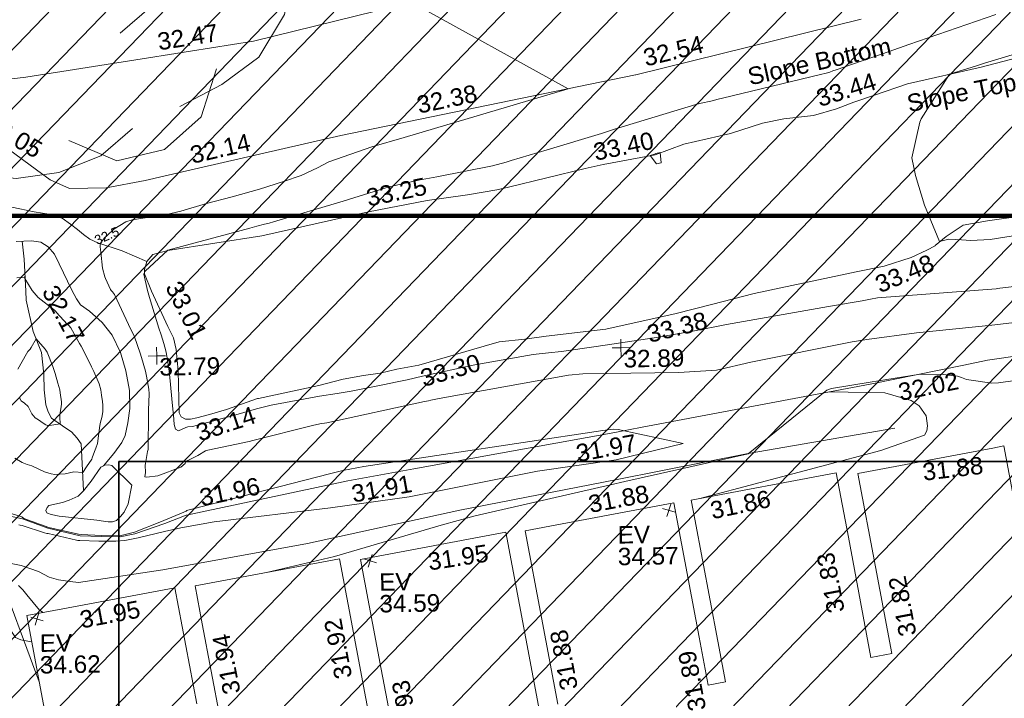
# Model space of a CAD drawing. Header units: millimetres. Extents: x -287732 to 520720, y -88450 to 287754.
# Tile 286 of 383: x 142541 to 163753, y 139763 to 154382. Entities that reach past the tile are written whole.
import ezdxf

# ---------------------------------------------------------------- set-up
doc = ezdxf.new("R2010")
doc.units = ezdxf.units.MM
doc.linetypes.add('IMPORT-HIDDEN2 _3_', pattern=[4762.5, 3175, -1587.5])
doc.linetypes.add('IMPORT-UG_ELEC_STREET LIGHTING_QLB2 _2_', pattern=[2700, 1500, -300.0000000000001, 0, -250, 150, -300.0000000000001, 0, -200])
for name, color, linetype, lineweight, true_color in [('00_TOPO_EAVE', 7, 'Continuous', 9, 0x666666), ('00_TOPO_TREE', 7, 'Continuous', 9, 0x666666), ('00_UAV_BUILDING_OUTLINE', 5, 'Continuous', 9, 0x0000ff), ('00_UAV_EAVE', 7, 'Continuous', 9, 0x666666), ('00_UAV_FENCE', 7, 'Continuous', 9, 0x264c2f), ('00_UAV_FORM_LINES', 7, 'Continuous', 9, 0x666666), ('00_UAV_LEVEL_SPOT', 7, 'Continuous', 9, 0x666666), ('00_UAV_SLOPE_BOTTOM', 30, 'Continuous', 9, 0xff7f00), ('00_UAV_SLOPE_TOP', 40, 'Continuous', 9, 0xffbf00), ('01_DTM_CONTOUR_MJR', 7, 'Continuous', 9, 0x7f3f00), ('01_DTM_CONTOUR_MJR_LABELS', 7, 'Continuous', 9, 0x7f3f00), ('01_DTM_CONTOUR_MNR', 7, 'Continuous', 9, 0xa5a552), ('12333-PUM-2D-U-0001-C01 - Rev2_REVIT IMPORT_dwg', 7, 'Continuous', 9, 0x767676), ('A_RHA_Line', 7, 'Continuous', 9, 0x00a600), ('PUM-CHAMBER EXTENTS', 6, 'IMPORT-HIDDEN2 _3_', 9, 0xff00ff)]:
    doc.layers.add(name, color=color, linetype=linetype, lineweight=lineweight, true_color=true_color)
doc.styles.add('Swis721 Lt BT_1', font='swissl.ttf', dxfattribs={"height": 200})
doc.styles.add('Swis721 Lt BT_2', font='swissl.ttf', dxfattribs={"height": 375})

# ---------------------------------------------------------------- blocks, each defined once
blk = doc.blocks.new('12333-PUM-2D-U-0001-C01 - Rev2_REVIT IMPORT_dwg_CONIFEROUS_TREE-2077251-Site Location Plan Proposed')
at = {"layer": '00_TOPO_TREE', "color": 254, "true_color": 0xcccccc, "flags": 128}
for points in [[(-1889.403682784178, 1545.875740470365), (-1717.639711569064, 2118.422311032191), (-1316.857112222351, 2519.204910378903), (-744.3105416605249, 2748.223538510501), (-171.763971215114, 2690.968881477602), (343.5279423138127, 2347.440939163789)], [(-343.5279423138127, 2461.950253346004), (114.5093140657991, 2633.714224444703), (687.0558846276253, 2690.968881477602), (1202.347798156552, 2576.459567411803), (1660.385054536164, 2347.440939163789), (2003.912996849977, 2003.912996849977), (2290.18628213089, 1545.875740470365), (2404.695596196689, 1030.583826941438)], [(-2404.695596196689, -801.5651986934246), (-2690.968881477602, -286.2732852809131), (-2805.478195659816, 286.2732852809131), (-2690.968881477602, 916.0745128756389), (-2347.440939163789, 1431.36642628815), (-1889.403682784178, 1774.894368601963), (-1316.857112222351, 1946.658339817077)], [(1832.149025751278, 1603.130397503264), (2232.93162509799, 1431.36642628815), (2576.459567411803, 1145.093141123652), (2748.223538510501, 687.0558846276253), (2690.968881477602, 229.0186282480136), (2461.950253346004, -171.763971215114)], [(229.0186282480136, 1316.857112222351), (687.0558846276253, 1145.093141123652), (1030.583826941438, 858.8198558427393)], [(2404.695596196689, 343.5279423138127), (2633.714224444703, -114.5093140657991), (2690.968881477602, -629.8012275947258), (2576.459567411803, -1145.093141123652), (2290.18628213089, -1603.130397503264), (1889.403682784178, -1889.403682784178), (1431.36642628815, -2118.422311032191)], [(-744.3105416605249, -858.8198558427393), (-1087.838483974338, -400.7825993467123), (-1145.093141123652, 114.5093140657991)], [(-1259.602455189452, -2061.167653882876), (-1832.149025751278, -2003.912996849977), (-2290.18628213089, -1717.639711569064), (-2576.459567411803, -1259.602455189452), (-2633.714224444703, -744.3105416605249), (-2461.950253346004, -229.0186282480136)], [(1374.111769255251, -629.8012275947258), (1145.093141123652, -1030.583826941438), (801.5651986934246, -1316.857112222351)], [(1832.149025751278, -1717.639711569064), (1660.385054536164, -2232.93162509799), (1259.602455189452, -2576.459567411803), (744.3105416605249, -2690.968881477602), (229.0186282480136, -2461.950253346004)], [(916.0745128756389, -2347.440939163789), (572.5465705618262, -2633.714224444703), (114.5093140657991, -2805.478195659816), (-343.5279423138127, -2862.732852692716), (-801.5651986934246, -2805.478195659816), (-1259.602455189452, -2576.459567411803), (-1603.130397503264, -2290.18628213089), (-1832.149025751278, -1889.403682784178)]]:
    blk.add_lwpolyline(points, dxfattribs=at)
at = {"layer": '00_TOPO_TREE', "color": 254, "true_color": 0xcccccc}
blk.add_circle((0, 0), 176.6246020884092, dxfattribs=at)
blk = doc.blocks.new('12333-PUM-2D-U-0001-C01 - Rev2_REVIT IMPORT_dwg_MSL_Eaves_SYM_1-V82-Site Location Plan Proposed')
at = {"layer": '00_TOPO_EAVE', "color": 254, "true_color": 0xcccccc}
for p, q in [((356.5791934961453, -116.0873754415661), (-356.5791934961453, 116.0873754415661)), ((-116.0873754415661, -356.5791934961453), (116.0873754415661, 356.5791934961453))]:
    blk.add_line(p, q, dxfattribs=at)
blk = doc.blocks.new('12333-PUM-2D-U-0001-C01 - Rev2_REVIT IMPORT_dwg_UAV-2077255-Site Location Plan Proposed')
at = {"layer": '00_UAV_LEVEL_SPOT', "color": 254, "true_color": 0xcccccc, "flags": 128}
for points in [[(0, -500.0000000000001), (0, 0), (-500.0000000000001, 0)], [(500.0000000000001, 0), (0, 0), (0, 500.0000000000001)]]:
    blk.add_lwpolyline(points, dxfattribs=at)
blk = doc.blocks.new('12333-PUM-2D-U-0001-C01 - Rev2_REVIT IMPORT_dwg_MGS62954_T2_Galway_ITM_3d_Rev1-2077680-Site Location Plan Proposed')
at = {"layer": '00_UAV_BUILDING_OUTLINE', "color": 254, "true_color": 0xcccccc, "flags": 128}
for points in [[(534047809.8011312, 725690304.0731797), (534047104.1206607, 725694454.1464224), (534047881.9357446, 725694586.4064772), (534050303.4769438, 725694998.166519), (534050729.6991374, 725692491.5740955)], [(534051401.6871408, 725691140.5734125), (534050878.7979095, 725694215.6600804), (534050739.9926599, 725695031.9671433), (534053860.434411, 725695562.568575), (534054029.1838762, 725694570.1610076), (534054536.3977631, 725691587.2602922)], [(534054973.4771773, 725691661.5814879), (534054716.9546036, 725693170.1785294), (534054314.2158797, 725695538.6657857), (534056874.255581, 725695973.9761806), (534057453.303932, 725696072.4378433), (534058111.1443893, 725692203.7094399)], [(534058507.6229109, 725692345.2689763), (534057870.5719499, 725696091.7353405), (534059053.2609599, 725696292.8403543), (534061082.9820326, 725696637.9751117), (534061575.9856455, 725693738.644341), (534061752.4375057, 725692700.9393538), (534062125.4887991, 725692764.3731769), (534061527.2448585, 725696282.6173034), (534061457.8978727, 725696690.4436247), (534064592.3929379, 725697223.4346884), (534064828.2023742, 725695836.6506226), (534065270.4843022, 725693235.6116663), (534065720.709472, 725693312.168173), (534065401.3996155, 725695190.0142357), (534065058.647585, 725697205.7226056), (534067971.9690748, 725697701.1052068), (534068209.3211307, 725697741.4646657), (534068872.9551054, 725693838.6648599)]]:
    blk.add_lwpolyline(points, dxfattribs=at)
at = {"layer": '00_UAV_FENCE', "color": 254, "true_color": 0xcccccc, "flags": 128}
for points in [[(534035206.902, 725704279.1595001), (534038608.902, 725704337.1595001), (534040107.5232939, 725704866.9254775), (534041963.902, 725705523.1595), (534044971.9553388, 725705821.1937377), (534047282.902, 725706050.1595001), (534049932.6464472, 725706424.6150491), (534052200.902, 725706745.1595001), (534054842.4849024, 725707346.1176744)], [(534047347.0542845, 725693025.4653491), (534046444.0830001, 725695583.2245002), (534044176.7691774, 725695314.2574418), (534043266.0830001, 725695206.2245002), (534039255.3141512, 725694463.415771), (534039238.0830001, 725694460.2245002), (534037849.0830001, 725697769.2245002), (534039240.7977408, 725697717.1705376), (534041191.0830002, 725697644.2245003)]]:
    blk.add_lwpolyline(points, dxfattribs=at)
at = {"layer": '00_UAV_FORM_LINES', "color": 254, "true_color": 0xcccccc, "flags": 128}
for points in [[(534061647.098847, 725696722.6154504), (534065563.902, 725697693.1595), (534066505.902, 725698004.1595), (534066561.902, 725698097.1595001), (534066576.902, 725698205.1595), (534066548.902, 725698421.1595), (534066402.902, 725698637.1595001), (534066233.902, 725698754.1595001), (534065666.902, 725698930.1595), (534064486.8949501, 725698975.2048581)], [(534065867.902, 725698167.1595001), (534062699.9019999, 725697673.1595), (534059867.902, 725697163.1595), (534056472.902, 725696566.1595001), (534053177.902, 725695903.1595), (534050050.902, 725695391.1595), (534048229.902, 725695149.1595), (534048047.9019999, 725695175.1595001), (534047798.902, 725695212.1595001), (534047596.902, 725695275.1595), (534047369.902, 725695401.1595001), (534047000.9019999, 725695539.1595001), (534046713.9019999, 725695598.1595), (534046498.902, 725695638.1595), (534046203.9019999, 725695698.1595001), (534045871.902, 725695687.1595), (534043120.9019999, 725695385.1595001)], [(534049416.902, 725697224.1595), (534049326.9019999, 725696822.1595), (534049238.902, 725696645.1595001), (534049158.902, 725696551.1595), (534049073.902, 725696471.1595001), (534048984.902, 725696445.1595), (534048891.902, 725696447.1595), (534048792.9019999, 725696461.1595001), (534048648.902, 725696486.1595), (534047839.902, 725696586.1595001), (534047665.902, 725696621.1595001), (534047585.902, 725696651.1595001), (534047572.902, 725696663.1595001), (534047551.9019999, 725696713.1595), (534047579.902, 725696775.1595001), (534047618.902, 725696816.1595), (534047915.902, 725696881.1595001), (534048059.902, 725696927.1595001), (534048250.902, 725697012.1595), (534048370.9019999, 725697122.1595), (534048537.902, 725697329.1595), (534048750.902, 725697628.1595), (534048836.902, 725697667.1595001), (534048926.9019999, 725697673.1595), (534048990.9019999, 725697654.1595001), (534049416.902, 725697224.1595)], [(534043157.9019999, 725695118.1595001), (534044348.902, 725695105.1595), (534045564.902, 725695207.1595001), (534045924.902, 725695180.1595), (534046061.902, 725695135.1595001), (534046236.902, 725694999.1595), (534046421.9019999, 725694761.1595), (534046539.902, 725694464.1595), (534046850.9019999, 725693988.1595001), (534046961.9019999, 725693938.1595), (534047150.902, 725693893.1595), (534047198.3441978, 725693900.0222877)]]:
    blk.add_lwpolyline(points, dxfattribs=at)
at = {"layer": '00_UAV_SLOPE_BOTTOM', "color": 254, "true_color": 0xcccccc, "flags": 128}
for points in [[(534041153.6927022, 725705236.7487022), (534043736.9020001, 725705433.1595), (534044559.902, 725705431.1595), (534045478.9019999, 725705282.1595001), (534045959.9020001, 725705051.1595), (534046067.1506883, 725704997.012841), (534046575.902, 725704740.1595001), (534047475.9019999, 725704051.1595001), (534047766.902, 725703832.1595002), (534048179.902, 725703639.1595), (534048974.902, 725703641.1595002), (534049817.902, 725703783.1595001), (534050622.2133467, 725703953.7882715), (534054050.902, 725704681.1595001), (534055514.6348275, 725704955.1349516), (534060413.902, 725705872.1595001), (534060426.3397927, 725705874.9970033), (534065300.6238686, 725706986.9946927)], [(534084316.902, 725709095.1595), (534084716.902, 725706288.1595001), (534084864.1403317, 725704168.1531754), (534084977.902, 725702530.1595001), (534084863.902, 725702150.1595), (534084745.9019999, 725701843.1595001), (534084514.902, 725701568.1595001), (534084152.9019999, 725701504.1595), (534082260.0257335, 725701324.9794651), (534079620.9019999, 725701075.1595001), (534077292.8424879, 725700783.2410814), (534073870.902, 725700354.1595001), (534072335.3042991, 725700158.6450529), (534067893.902, 725699593.1595001), (534067380.041577, 725699498.2026293), (534065355.9019999, 725699124.1595001)], [(534065355.9019999, 725699124.1595001), (534060427.7737319, 725698279.4395616), (534059836.902, 725698178.1595001), (534055493.9314675, 725697471.0241907), (534054069.9019999, 725697239.1595002), (534050579.19389, 725696557.997002), (534050574.9020001, 725696557.1595), (534050108.9019999, 725696390.1595001), (534049460.902, 725696176.1595), (534049143.902, 725696119.1595001), (534048733.9019999, 725696134.1595), (534048281.902, 725696156.1595001), (534047586.902, 725696331.1595001), (534047043.902, 725696542.1595001), (534045745.4006454, 725696844.529201)], [(534048809.5309111, 725697654.7470297), (534049037.9019999, 725697916.1595001), (534049212.902, 725698148.1595001), (534049291.902, 725698301.1595001), (534049349.902, 725698571.1595), (534049399.9019999, 725698880.1595), (534049399.9019999, 725699267.1595001), (534049328.9019999, 725699692.1595), (534049221.9020001, 725700085.1595001), (534049049.902, 725700463.1595001), (534048835.902, 725700740.1595001), (534048570.902, 725700991.1595), (534048378.902, 725701132.1595), (534048293.902, 725701257.1595001), (534048197.902, 725701446.1595001), (534047934.7401133, 725702017.5551988), (534047835.902, 725702232.1595), (534047699.9020001, 725702392.1595001), (534047541.902, 725702492.1595001), (534047342.902, 725702527.1595001), (534047016.902, 725702517.1595001)]]:
    blk.add_lwpolyline(points, dxfattribs=at)
at = {"layer": '00_UAV_SLOPE_TOP', "color": 254, "true_color": 0xcccccc, "flags": 128}
for points in [[(534069416.902, 725702782.1595001), (534067947.902, 725702600.1595001), (534067421.9019999, 725702510.1595001), (534067244.902, 725702404.1595001), (534067046.9019999, 725702272.1595), (534066807.6587898, 725702083.3353137), (534066804.902, 725702081.1595), (534066629.902, 725701987.1595001), (534066285.9020001, 725701834.1595), (534065704.9020001, 725701656.1595), (534065092.902, 725701549.1595), (534062888.902, 725701118.1595001), (534061969.3764278, 725700901.0947446), (534061202.902, 725700720.1595001), (534059684.902, 725700410.1595), (534058394.9019999, 725700276.1595001), (534057933.902, 725700223.1595001), (534057377.9019999, 725700173.1595002), (534057056.1003527, 725700086.5063525), (534055639.902, 725699705.1595001), (534055168.902, 725699624.1595001), (534054805.902, 725699546.1595001), (534054441.902, 725699503.1595), (534054007.902, 725699429.1595001), (534053482.902, 725699303.1595), (534052177.5495282, 725699047.400915), (534052155.9020001, 725699043.1595001), (534051479.902, 725698819.1595001), (534051112.902, 725698718.1595001), (534050840.902, 725698650.1595), (534050705.902, 725698622.1595), (534050592.902, 725698627.1595001), (534050504.902, 725698675.1595001), (534050463.902, 725698765.1595002), (534050452.902, 725699673.1595002), (534050417.902, 725700131.1595002), (534050365.902, 725700383.1595), (534050251.902, 725700626.1595002), (534049910.9020001, 725701398.1595), (534049768.1363655, 725701769.5498219), (534049764.902, 725701866.1595), (534049818.9019999, 725702037.1595), (534049953.9019999, 725702185.1595002), (534050275.9020001, 725702269.1595), (534052308.902, 725702545.1595), (534054390.3574713, 725702974.9958578), (534054613.902, 725703021.1595002), (534055881.902, 725703248.1595001), (534056755.9019999, 725703353.1595001), (534057389.902, 725703446.1595), (534057642.902, 725703504.1595), (534059301.3014698, 725703872.1523443), (534059688.902, 725703958.1595001), (534060812.902, 725704146.1595001), (534061435.902, 725704365.1595), (534062444.902, 725704576.1595001), (534063136.902, 725704786.1595), (534063596.9020001, 725704874.1595001), (534064168.9697134, 725704924.1373346), (534064237.902, 725704930.1595002), (534064733.902, 725705066.1595001), (534065111.9020001, 725705202.1595002), (534065556.9019999, 725705346.1595001), (534066269.9019999, 725705576.1595001), (534067862.902, 725705910.1595), (534068998.7159233, 725706184.6836723)], [(534049818.9019999, 725702037.1595), (534049296.9019999, 725702275.1595), (534048774.9019999, 725702459.1595), (534048601.9020001, 725702542.1595001), (534048463.902, 725702645.1595001), (534048339.902, 725702752.1595001), (534048190.902, 725702869.1595002), (534048012.9019999, 725703004.1595), (534047877.9019999, 725703043.1595001), (534047724.902, 725703090.1595001), (534047588.902, 725703117.1595), (534047414.902, 725703148.1595), (534046932.9020001, 725703257.1595)], [(534048370.9019999, 725697122.1595), (534048342.902, 725697997.1595), (534048337.902, 725698133.1595), (534048253.9020001, 725698256.1595001), (534048130.9019999, 725698400.1595), (534048014.902, 725698477.1595001), (534047708.9019999, 725698699.1595001), (534047635.902, 725698836.1595), (534047590.902, 725698987.1595001), (534047561.9019999, 725699312.1595), (534047559.902, 725699651.1595), (534047517.9019999, 725700114.1595001), (534047346.9020001, 725700570.1595001), (534047209.9020001, 725701250.1595001), (534047202.903506, 725701443.7115983), (534047177.902, 725702135.1595001), (534047142.1522445, 725702521.0015323)]]:
    blk.add_lwpolyline(points, dxfattribs=at)
at = {"layer": '01_DTM_CONTOUR_MJR', "color": 254, "true_color": 0xcccccc, "flags": 128}
for points in [[(534069405.3163152, 725700490.9988903), (534067999.4940206, 725700346.5041419), (534066373.1948541, 725700209.4585901), (534065303.3834682, 725700088.7717675), (534064984.1044449, 725700044.2249581), (534062794.0444099, 725699644.1955355), (534062048.39004, 725699485.1991746), (534061236.2992969, 725699444.9642142), (534059169.4715611, 725699453.0322536), (534058860.0000001, 725699430.0000001), (534056069.6915983, 725698976.3628943), (534055887.0050397, 725698942.5200557), (534055832.6152074, 725698930.8801844), (534055789.257458, 725698923.6281126), (534055751.9032793, 725698914.9620513), (534053638.9279318, 725698496.4591674), (534053586.3906339, 725698485.7041215), (534053523.6314272, 725698479.7291697), (534053354.449169, 725698447.1347193), (534052035.1419554, 725698139.2383928), (534051958.0250893, 725698120.6669992), (534051067.0473789, 725697948.2111334), (534051036.9345476, 725697943.6795676), (534051013.2134895, 725697938.9130436), (534050843.2506887, 725697839.5316807), (534050628.7694735, 725697738.3021111), (534050589.8846155, 725697712.8653848), (534050570.0000001, 725697670), (534050472.631579, 725697592.1052632), (534049977.6992151, 725697413.609955), (534049737.7272729, 725697392.2727274), (534049700.0000001, 725697400), (534049714.4324325, 725697491.0945946), (534049707.6988637, 725697650.0000001), (534049714.7939131, 725697689.3742323), (534049762.9340293, 725697947.453191), (534049773.0128723, 725697968.3829445), (534049776.7193725, 725697984.53374), (534049781.9950559, 725698012.0063865), (534049799.6153228, 725698757.3397177), (534049800.5909719, 725698836.2991667), (534049820.734167, 725699188.0375153), (534049815.5038036, 725699284.8394216), (534049772.0609937, 725699567.648795), (534049751.3963073, 725699675.2141647), (534049670.1754273, 725699969.6997957), (534049641.5378256, 725700067.4176168), (534049526.2540585, 725700418.6628921), (534049483.4761636, 725700512.3160887), (534049449.3864766, 725700578.0111899), (534049110.9437827, 725701337.6701089), (534049068.8608346, 725701398.9023235), (534049039.2396111, 725701426.6578251), (534049027.5827329, 725701450.6112682), (534048924.2225105, 725701688.3061111), (534048912.3676891, 725701723.3503925), (534048863.3845471, 725701911.1331608), (534048832.4686194, 725702252.1817098), (534048820.5462639, 725702371.0385756), (534048818.6363637, 725702413.2342658), (534048827.2727273, 725702440.909091), (534048850.5613071, 725702474.4597217), (534048897.7491962, 725702534.6830503), (534048924.9297755, 725702570.2977529), (534048967.3895514, 725702608.1862565), (534049122.8684974, 725702746.9261471), (534049383.6190162, 725702897.1740118), (534049522.5573772, 725702937.2459017), (534049938.101429, 725702995.4690797), (534050262.8835229, 725703041.8607956), (534050574.1777483, 725703107.7980942), (534051127.5454919, 725703265.4175806), (534051684.4829645, 725703396.398242), (534052277.9434906, 725703555.735083), (534052793.618072, 725703710.3092502), (534053175.8447092, 725703828.8487959), (534053533.2150261, 725703993.1338956), (534053780.1394264, 725704117.3119954), (534054708.3056701, 725704423.7467862), (534055414.1206855, 725704610.1393721), (534058960.0000001, 725705600), (534055609.0922235, 725707520.520278)], [(534047012.5469072, 725701731.996836), (534047190.7740235, 725701739.844237), (534047190.7142859, 725701765.0000001), (534047190.0000002, 725701720.0000001), (534047342.2986687, 725701455.7979292), (534047470.2915948, 725701302.5841608), (534047813.9087504, 725701022.8352132), (534047840.8734627, 725700995.3361477), (534047858.8695652, 725700969.652174), (534048080.7814571, 725700720.5430464), (534048114.6153846, 725700686.4102567), (534048161.7215917, 725700635.0283418), (534048343.3085665, 725700298.4965036), (534048378.1751228, 725700236.0583743), (534048417.7960928, 725700161.4835167), (534048593.0701754, 725699791.4619883), (534048634.6750323, 725699690.0000001), (534048745.4859438, 725699418.618474), (534048785.1521438, 725699290.2697096), (534048797.7079859, 725699178.3468676), (534048810.162397, 725699040.2819574), (534048820.3072081, 725698961.0323259), (534048814.6490647, 725698812.9285388), (534048794.6752576, 725698692.0493941), (534048760.6836632, 725698592.6807983), (534048745.0041392, 725698524.4122518), (534048687.5305101, 725698137.989207), (534048650.8867925, 725698036.7339624), (534048619.7233202, 725697968.0316206), (534048572.5545094, 725697826.8211101), (534048560.9576364, 725697800.5992064), (534048447.5277383, 725697639.782077), (534048360.0000001, 725697520), (534048170.1406887, 725697536.3735654), (534047979.1062803, 725697496.2560388), (534047762.4865592, 725697483.2706094), (534047680.6593251, 725697497.8329052), (534047539.5866454, 725697543.720191), (534047264.2882563, 725697679.6463525), (534047166.8251066, 725697712.8522485), (534047057.4366085, 725697755.2337562), (534046904.8990818, 725697853.7981853)]]:
    blk.add_lwpolyline(points, dxfattribs=at)
at = {"layer": '01_DTM_CONTOUR_MNR', "color": 254, "true_color": 0xcccccc, "flags": 128}
for points in [[(534068550.0000001, 725701180.0000001), (534068128.2443356, 725701133.2580464), (534068107.7833175, 725701130.6428572), (534065547.3588323, 725700978.1468959), (534065396.9004838, 725700955.1174045), (534065217.4896019, 725700919.6347462), (534064488.1575959, 725700811.1123976), (534062281.0113442, 725700463.7112545), (534061558.9362962, 725700333.8715603), (534060767.4896551, 725700210.4606138), (534059465.636646, 725700037.8975741), (534058717.5096807, 725699939.5623058), (534058437.8670907, 725699916.1123149), (534058106.797169, 725699890.7784889), (534056849.6905457, 725699686.9098808), (534055718.5959078, 725699465.7912867), (534055387.4122175, 725699393.8912939), (534055135.6192007, 725699341.721052), (534054893.9753333, 725699297.5515407), (534054172.6370557, 725699165.0618061), (534053871.178898, 725699120.5446271), (534053492.0897642, 725699072.712432), (534052447.3183935, 725698897.3894107), (534052130.2047746, 725698825.0487309), (534051580.2938204, 725698673.2738556), (534051387.8622329, 725698625.4869359), (534051094.2193335, 725698552.3304183), (534050875.7855802, 725698503.0907769), (534050772.199257, 725698474.2204918), (534050735.973064, 725698467.8720539), (534050643.2912459, 725698459.8779463), (534050597.8912579, 725698448.5010662), (534050440.0000002, 725698380.0000001), (534050376.0717755, 725698411.9691886), (534050346.8503794, 725698513.135488), (534050336.9708995, 725698721.4983166), (534050332.2220117, 725698782.527254), (534050319.2606586, 725698916.3689151), (534050271.9916143, 725699531.9526807), (534050259.6812596, 725699670.0000001), (534050220.851658, 725699953.830313), (534050194.0334384, 725700105.2849076), (534050157.8646375, 725700264.9435322), (534050105.8568444, 725700455.1880879), (534050057.8879473, 725700599.0141852), (534049864.4133971, 725701258.3559124), (534049823.3235192, 725701410.6861416), (534049754.0284388, 725701762.4202762), (534049770.0000001, 725701800.0000001), (534049781.6827204, 725701833.0866901), (534050280.0000001, 725702270.0000001), (534051864.3940238, 725702666.3684397), (534052053.2510194, 725702719.3450724), (534052206.1648747, 725702757.6702508), (534052373.1720431, 725702797.6344087), (534052468.4538378, 725702819.371524), (534052567.6398166, 725702842.8957916), (534054070.2461417, 725703263.8887805), (534054188.0970088, 725703298.5378973), (534055068.9046016, 725703552.9214728), (534055704.4332836, 725703688.9167913), (534056103.1014584, 725703753.8310708), (534057302.4217708, 725703968.3608189), (534057601.3944581, 725704044.1898283), (534057709.9956662, 725704077.4642459), (534058484.6681843, 725704290.9978561), (534059661.6208745, 725704626.9094472), (534059945.6156257, 725704708.8692077), (534061703.0687917, 725705212.027752), (534061819.4241793, 725705239.5137444), (534062030.7741857, 725705280.4057208), (534062189.7309091, 725705319.6581819), (534062284.2672024, 725705339.9045707), (534064402.4959589, 725705811.7044414), (534064523.5195511, 725705838.9303254), (534064605.2500001, 725705860.0833336), (534064668.565615, 725705882.9739544), (534064743.9688202, 725705907.8988681), (534065890.0000001, 725706280), (534066319.2582047, 725706423.7944016), (534068204.9383315, 725707039.1852738)], [(534069081.4602316, 725702348.4264019), (534067993.2954502, 725702196.8111211), (534067581.3793104, 725702182.5637182), (534067374.1849144, 725702201.0361618), (534067101.4081191, 725702213.7420586), (534066930.0000002, 725702180.0000002), (534066904.2328768, 725702172.8219178), (534066593.539235, 725702959.3969288), (534066407.7755777, 725703597.5511552), (534066339.830227, 725703980.6552563), (534066524.033309, 725704747.1897709), (534066556.0293872, 725704816.4258972), (534067180.0000002, 725705770.0000001), (534067764.9398355, 725705937.7773209), (534067941.9077772, 725705991.1422842), (534070006.2179585, 725706575.6605953)], [(534047457.7983714, 725694514.2859521), (534047375.4377512, 725694570.587441), (534047112.4439335, 725694902.8339864), (534047028.179972, 725695012.8785225), (534046938.183476, 725695109.0920262)], [(534046963.5338346, 725696412.5563911), (534046993.6094226, 725696407.8571429), (534047034.4106647, 725696400.2666163), (534047515.0977142, 725696229.7071087), (534047563.2729229, 725696217.0173553), (534047591.1164148, 725696212.7764521), (534048202.5555556, 725696059.7777778), (534048226.7176545, 725696054.545358), (534048254.3140591, 725696050.5555556), (534048274.6174448, 725696051.2723832), (534048679.1909674, 725696030.414296), (534049049.8887685, 725696023.9473684), (534049244.3283107, 725696036.3080586), (534049530.9003311, 725696085.0656586), (534050099.4919433, 725696214.8657205), (534050450.2797762, 725696290.6294966), (534051171.272704, 725696407.954029), (534053688.3525322, 725696665.3847116), (534055386.4003052, 725696872.5049149), (534058155.7417635, 725697375.3543736), (534059857.4133552, 725697587.9459229), (534061305.9640719, 725697918.5868264), (534059909.537288, 725698242.9966521), (534059802.4026155, 725698251.3805416), (534059576.7839442, 725698224.3169891), (534054416.5549891, 725697539.7232338), (534053964.3764582, 725697459.0710499), (534053675.0109305, 725697392.2153002), (534050697.6035696, 725696689.3636189), (534050607.5243029, 725696666.8626888), (534050592.4349376, 725696659.3547239), (534050574.5095273, 725696646.4326042), (534050526.8145162, 725696622.2379034), (534050087.2326204, 725696449.5454547), (534050039.6641878, 725696428.7748709), (534049453.2123756, 725696213.4159982), (534049135.8293753, 725696140.8531239), (534048745.1102076, 725696149.3410658), (534048304.9816602, 725696182.2809403), (534048247.2329878, 725696192.0223074), (534047607.660629, 725696348.3670541), (534047075.2913699, 725696547.9904989), (534047033.1326674, 725696582.452601), (534045750.6769219, 725697011.006037)], [(534047004.8924903, 725699768.5060974), (534047193.4895001, 725700094.9880232), (534047220.716584, 725700141.023281), (534047275.6169161, 725700194.927455), (534047299.773385, 725700227.4541948), (534047410.0000001, 725700410), (534047597.3804786, 725700190.6046653), (534047637.0079327, 725700121.87037), (534047757.5380326, 725699811.0694727), (534047807.5323163, 725699662.0747473), (534047857.2177064, 725699447.7350348), (534047896.348152, 725699306.3833534), (534047905.0000001, 725699242.5000002), (534047929.113292, 725699043.3436642), (534047926.4976773, 725698997.6476747), (534047911.2351857, 725698895.5541947), (534047888.5249711, 725698772.8193961), (534047886.9047619, 725698716.9634706), (534047890, 725698570.0000002), (534047755.389049, 725698553.7463976), (534047661.7029241, 725698544.1321638), (534047620.9213676, 725698545.7418805), (534047583.4126986, 725698560.3174604), (534047528.541321, 725698595.9931962), (534047425.1627746, 725698665.2657232), (534047355.5389184, 725698713.898696), (534047286.1037164, 725698798.4132124), (534047210.2622265, 725698956.3325886), (534047136.2234257, 725699033.4678288), (534047063.8407122, 725699083.1843256), (534047030.5932205, 725699151.5151678)], [(534074508.7749126, 725698763.0200459), (534074510.0000001, 725698770), (534073169.4199463, 725699529.2020671), (534072894.1129035, 725699571.9886279), (534069250.040094, 725699243.7430732), (534068119.7695739, 725699104.5713229), (534067974.6153151, 725699100.8177096), (534067431.8216228, 725699189.9487303), (534067323.7120188, 725699228.9439045), (534067237.7180876, 725699259.9296348), (534066929.7056737, 725699304.5070924), (534066440.0000002, 725699320.0000002), (534065357.1614688, 725699168.5704226), (534064518.486931, 725699041.356467), (534064419.6105282, 725699007.5669796), (534062700.0000001, 725697670), (534060032.7853528, 725697117.6569895), (534059728.1645822, 725697053.2062737), (534056799.1069429, 725696436.4212999), (534056064.8993888, 725696250.420629), (534053749.1185519, 725695613.5309303), (534052280.4429067, 725695293.9060519)]]:
    blk.add_lwpolyline(points, dxfattribs=at)
blk.add_lwpolyline([(534060826.4342527, 725704169.5434356), (534060920.0000001, 725704190.0000001), (534060933.7295435, 725703969.759367), (534060833.1702941, 725703946.2202346), (534060700.0000001, 725704130.0000001), (534060794.2155501, 725704160.2054633)], close=True, dxfattribs=at)
for name, p, xscale, yscale, zscale in [('12333-PUM-2D-U-0001-C01 - Rev2_REVIT IMPORT_dwg_CONIFEROUS_TREE-2077251-Site Location Plan Proposed', (534047726.902, 725709599.1595), 2, 2, 2), ('12333-PUM-2D-U-0001-C01 - Rev2_REVIT IMPORT_dwg_UAV-2077255-Site Location Plan Proposed', (534050000.0000001, 725700000), 0.375, 0.375, 0.375), ('12333-PUM-2D-U-0001-C01 - Rev2_REVIT IMPORT_dwg_UAV-2077255-Site Location Plan Proposed', (534060000.0000001, 725700000), 0.375, 0.375, 0.375), ('12333-PUM-2D-U-0001-C01 - Rev2_REVIT IMPORT_dwg_MSL_Eaves_SYM_1-V82-Site Location Plan Proposed', (534060973.1775, 725696481.3800001), 0.375, 0.375, 0.375), ('12333-PUM-2D-U-0001-C01 - Rev2_REVIT IMPORT_dwg_MSL_Eaves_SYM_1-V82-Site Location Plan Proposed', (534054519.1775001, 725695505.38), 0.375, 0.375, 0.375), ('12333-PUM-2D-U-0001-C01 - Rev2_REVIT IMPORT_dwg_MSL_Eaves_SYM_1-V82-Site Location Plan Proposed', (534047321.1775, 725694377.3800001), 0.375, 0.375, 0.375)]:
    blk.add_blockref(name, p, dxfattribs=dict(xscale=xscale, yscale=yscale, zscale=zscale))
at = {"layer": '00_UAV_BUILDING_OUTLINE', "color": 251, "true_color": 0x666666, "char_height": 375, "width": 1495.902363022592, "attachment_point": 1, "line_spacing_factor": 1.005061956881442, "style": 'Swis721 Lt BT_2'}
for s, insert, rotation in [('31.88', (534066434.0354595, 725697395.6099361), 5.718635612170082), ('31.88', (534059216.7058111, 725696822.9706639), 9.650299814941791), ('31.86', (534061835.27928, 725696638.8986876), 10.970393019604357), ('31.95', (534055738.4232216, 725695646.0472713), 7.66739199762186), ('31.83', (534064353.6241341, 725694181.2748878), 99.65029981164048), ('31.82', (534065890.9489926, 725693649.7273574), 99.65029981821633), ('31.95', (534048216.4954697, 725694526.2957053), 9.650299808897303), ('31.92', (534053719.4686849, 725692945.8896867), 99.65029981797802), ('31.94', (534051311.249422, 725692654.3843583), 99.9645009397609), ('31.88', (534058578.2996689, 725692619.9005843), 99.65029981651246), ('31.89', (534061332.3530434, 725692121.4523185), 99.6502998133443), ('31.93', (534055154.0438543, 725691591.6785487), 99.65029980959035)]:
    blk.add_mtext(s, dxfattribs=dict(at, insert=insert, rotation=rotation))
at = {"layer": '00_UAV_EAVE', "char_height": 375, "attachment_point": 1, "line_spacing_factor": 1.005061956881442, "style": 'Swis721 Lt BT_2'}
for s, insert, width in [('EV', (534059859.8073776, 725696158.4698763), 736.078940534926), ('34.57', (534059855.1389744, 725695691.7192522), 1495.902363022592), ('EV', (534054706.0317928, 725695231.3507414), 736.078940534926), ('34.59', (534054701.3633896, 725694764.6001173), 1495.902363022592), ('EV', (534047370.0378777, 725694042.4912838), 736.078940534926), ('34.62', (534047365.3694745, 725693575.7406597), 1495.902363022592)]:
    blk.add_mtext(s, dxfattribs=dict(at, insert=insert, width=width))
at = {"layer": '00_UAV_FENCE', "color": 251, "true_color": 0x666666, "insert": (534050110.8907529, 725706949.9543035), "char_height": 375, "width": 1495.902363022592, "attachment_point": 1, "rotation": 8.043639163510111, "line_spacing_factor": 1.005061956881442, "style": 'Swis721 Lt BT_2'}
blk.add_mtext('32.47', dxfattribs=at)
at = {"layer": '00_UAV_LEVEL_SPOT', "char_height": 375, "width": 1495.902363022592, "attachment_point": 1, "line_spacing_factor": 1.005061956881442, "style": 'Swis721 Lt BT_2'}
for s, insert in [('32.79', (534050051.8765643, 725699949.1441548)), ('32.89', (534060051.8765643, 725699949.1441548))]:
    blk.add_mtext(s, dxfattribs=dict(at, insert=insert))
at = {"layer": '00_UAV_SLOPE_BOTTOM', "color": 251, "true_color": 0x666666, "char_height": 375, "attachment_point": 1, "line_spacing_factor": 1.005061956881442, "style": 'Swis721 Lt BT_2'}
for s, insert, width, rotation in [('32.54', (534060559.928028, 725706413.4267092), 1495.902363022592, 12.851267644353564), ('Slope Bottom', (534062804.5295897, 725705970.7865334), 3685.143599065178, 11.398141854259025), ('32.38', (534055669.2545799, 725705487.9061), 1495.902363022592, 10.60171313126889), ('32.05', (534046538.3602894, 725705289.7821636), 1495.902363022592, 328.63867110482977), ('32.14', (534050763.998628, 725704490.11774), 1495.902363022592, 11.977309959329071), ('32.17', (534047874.4082327, 725701605.1069216), 1495.902363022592, 297.0352366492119), ('32.02', (534065930.3099365, 725699119.5667406), 1495.902363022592, 10.46964881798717), ('31.97', (534058969.2956303, 725697924.0436032), 1495.902363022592, 9.53478577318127), ('31.96', (534050841.0229909, 725697109.650541), 1495.902363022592, 10.720515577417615), ('31.91', (534054117.115028, 725697136.518209), 1495.902363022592, 9.247913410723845)]:
    blk.add_mtext(s, dxfattribs=dict(at, insert=insert, width=width, rotation=rotation))
at = {"layer": '00_UAV_SLOPE_TOP', "color": 251, "true_color": 0x666666, "char_height": 375, "attachment_point": 1, "line_spacing_factor": 1.005061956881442, "style": 'Swis721 Lt BT_2'}
for s, insert, width, rotation in [('33.44', (534064268.4966712, 725705469.8907123), 1495.902363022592, 16.450153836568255), ('Slope Top', (534066225.6817483, 725705333.5036112), 2763.857699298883, 10.571089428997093), ('33.40', (534059455.0514363, 725704405.175151), 1495.902363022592, 10.695230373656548), ('33.25', (534054545.9566022, 725703507.4817967), 1495.902363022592, 10.496359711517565), ('33.48', (534065460.6364496, 725701423.0723163), 1495.902363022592, 21.949724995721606), ('33.01', (534050538.9778032, 725701645.6259534), 1495.902363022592, 295.85718335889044), ('33.38', (534060535.3670414, 725700460.602416), 1495.902363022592, 12.9129221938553), ('33.30', (534055637.727646, 725699591.8005323), 1495.902363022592, 15.070852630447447), ('33.14', (534050780.3647689, 725698495.6856513), 1495.902363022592, 17.390786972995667)]:
    blk.add_mtext(s, dxfattribs=dict(at, insert=insert, width=width, rotation=rotation))
at = {"layer": '01_DTM_CONTOUR_MJR_LABELS', "color": 251, "true_color": 0x666666, "insert": (534048928.8654706, 725702699.9190878), "char_height": 200, "width": 620.5117196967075, "attachment_point": 2, "rotation": 22.780436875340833, "line_spacing_factor": 1.005061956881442, "style": 'Swis721 Lt BT_1'}
blk.add_mtext('32.5', dxfattribs=at)
blk = doc.blocks.new('12333-PUM-2D-U-0001-C01 - Rev2_REVIT IMPORT_dwg-1620468-Site Location Plan Proposed')
at = {"layer": 'PUM-CHAMBER EXTENTS', "true_color": 0xfff4d4}
h = blk.add_hatch(dxfattribs=at)
h.set_pattern_fill('FP_14', style=0, pattern_type=2)
h.set_pattern_definition([(45, (-533641079.65, -725615854.3560001), (-618.7184335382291, 618.7184335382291), [])])
h.paths.add_polyline_path([(403919.3501528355, 57112.64382128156), (422583.3501528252, 59059.64382132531), (425379.3501529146, 57266.64382137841), (446445.3501529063, 59135.64382132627), (445962.3501528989, 65972.64382138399), (472441.3501528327, 70954.64382134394), (475862.3501529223, 83851.64382134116), (472404.350152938, 114549.6438213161), (470529.3501529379, 123488.6438213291), (451569.3501528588, 121705.6438213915), (448766.3501529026, 118521.6438213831), (443614.3501529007, 118196.6438213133), (441393.3501528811, 120608.6438213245), (437801.3501529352, 120123.6438213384), (427379.3501529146, 117955.6438213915), (414454.3501528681, 116426.6438212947), (403467.3501529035, 115261.6438213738), (398244.3501529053, 114380.6438213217), (392331.3501528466, 110751.6438213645), (389433.3501529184, 106835.6438212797), (388966.3501528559, 103227.6438213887), (391008.3501528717, 96414.64382130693), (397227.3501529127, 88458.64382130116), (396038.3501528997, 85269.64382128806), (397110.6486418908, 81772.81873260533), (398121.3501528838, 78636.6438213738), (399845.3501529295, 78913.64382137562), (400589.3501528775, 74987.64382128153), (403820.5567114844, 57642.95396067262)])
blk.add_blockref('12333-PUM-2D-U-0001-C01 - Rev2_REVIT IMPORT_dwg_MGS62954_T2_Galway_ITM_3d_Rev1-2077680-Site Location Plan Proposed', (-533641079.6498471, -725615854.3561786))

msp = doc.modelspace()

# ---------------------------------------------------------------- linework, layer by layer
at = {"layer": 'A_RHA_Line', "color": 1, "lineweight": 140, "true_color": 0xff0000}
msp.add_line((140337.8514295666, 150158.2957203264), (174337.8514295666, 150158.2957203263), dxfattribs=at)
at = {"layer": 'A_RHA_Line', "color": 5, "lineweight": 35, "true_color": 0x0000ff}
for p, q in [((171337.8514295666, 144867.0176886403), (144679.4973237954, 144867.0176886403)), ((144679.4973237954, 144867.0176886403), (144679.4973237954, 97158.29572032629))]:
    msp.add_line(p, q, dxfattribs=at)

# ---------------------------------------------------------------- block references
at = {"layer": '12333-PUM-2D-U-0001-C01 - Rev2_REVIT IMPORT_dwg', "color": 254, "linetype": 'IMPORT-UG_ELEC_STREET LIGHTING_QLB2 _2_', "true_color": 0xffd4d4, "rotation": 0.9999999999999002}
msp.add_blockref('12333-PUM-2D-U-0001-C01 - Rev2_REVIT IMPORT_dwg-1620468-Site Location Plan Proposed', (-261895.0770586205, 55869.5817132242), dxfattribs=at)

doc.saveas('drawing.dxf')
